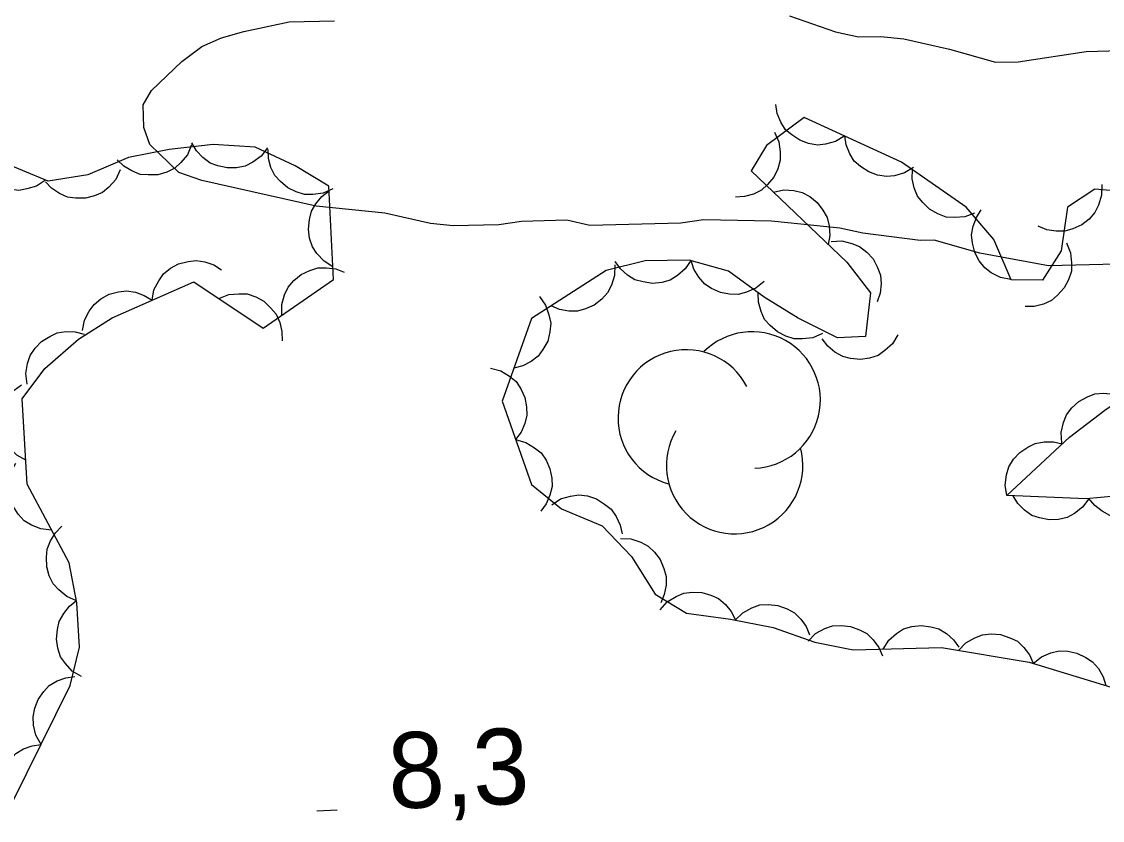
# Model space of a CAD drawing. Extents: x 336540 to 340074, y 5572036 to 5573747.
# Drawn here: x 337428.43 to 337471.2, y 5573461.53 to 5573493.12 of the extents above; entities that cross this region are included whole.
import ezdxf

# ---------------------------------------------------------------- set-up
doc = ezdxf.new("R2010")
doc.units = 0
for name, color, linetype in [('Niveau 2', 7, 'Continuous'), ('Niveau 3', 7, 'Continuous'), ('Niveau 44', 7, 'Continuous')]:
    doc.layers.add(name, color=color, linetype=linetype)

msp = doc.modelspace()

# ---------------------------------------------------------------- linework, layer by layer
at = {"layer": 'Niveau 2'}
for points in [[(337458.82, 5573493.36), (337460.63, 5573492.72), (337461.54, 5573492.52), (337462.43, 5573492.54), (337463.34, 5573492.45), (337465.15, 5573492.04), (337466.96, 5573491.52), (337467.86, 5573491.54), (337470.55, 5573491.94), (337472.35, 5573491.99)], [(337436.34, 5573492.49), (337437.23, 5573492.74), (337439.02, 5573493.12), (337440.82, 5573493.16)], [(337471.76, 5573483.53), (337469.06, 5573483.46), (337466.35, 5573483.96), (337464.54, 5573484.48), (337463.98, 5573484.47), (337461.72, 5573484.75), (337460.81, 5573484.96), (337458.11, 5573485.23), (337455.41, 5573485.28), (337454.51, 5573485.15), (337450.91, 5573485.06), (337450.01, 5573485.27), (337448.21, 5573485.22), (337447.31, 5573485.09), (337445.51, 5573485.05), (337444.61, 5573485.14), (337442.8, 5573485.55), (337440.09, 5573485.82), (337435.57, 5573486.84), (337434.66, 5573487.16), (337433.51, 5573488.26), (337433.27, 5573488.93), (337433.25, 5573489.83), (337433.57, 5573490.4), (337434.78, 5573491.55), (337435.56, 5573492.14), (337436.34, 5573492.49)]]:
    msp.add_lwpolyline(points, dxfattribs=at)
at = {"layer": 'Niveau 3'}
msp.add_line((337440.12, 5573461.9), (337440.92, 5573461.94), dxfattribs=at)
at = {"layer": 'Niveau 44'}
for points in [[(337461, 5573488.6), (337460.64, 5573488.38), (337460.24, 5573488.28), (337459.92, 5573488.24), (337459.57, 5573488.3), (337459.22, 5573488.43), (337458.91, 5573488.64), (337458.66, 5573488.85), (337458.47, 5573489.15), (337458.33, 5573489.49), (337458.27, 5573489.85)], [(337474.29, 5573486.21), (337470.9, 5573486.5), (337469.82, 5573485.79), (337469.57, 5573484.06), (337468.82, 5573482.9), (337467.58, 5573482.91), (337466.9, 5573484.51), (337465.81, 5573485.78), (337463.25, 5573487.57), (337459.4, 5573489.33), (337457.9, 5573488.22), (337457.3, 5573487.22), (337461.09, 5573483.61), (337462.02, 5573482.39), (337461.82, 5573480.67), (337460.72, 5573480.61), (337459.16, 5573481.39), (337457.82, 5573482.23), (337456.4, 5573483.25), (337454.85, 5573483.69), (337453.1, 5573483.66), (337451.56, 5573483.28), (337448.61, 5573481.38), (337447.45, 5573478.11), (337448.61, 5573474.81), (337449.79, 5573473.85), (337451.41, 5573473.18), (337452.57, 5573471.97), (337453.5, 5573470.48), (337454.74, 5573469.72), (337456.48, 5573469.49), (337458.17, 5573469.15), (337459.82, 5573468.57), (337461.34, 5573468.27), (337464.83, 5573468.36), (337468.3, 5573467.78), (337471.54, 5573466.8)], [(337458.22, 5573488.75), (337458.4, 5573488.37), (337458.45, 5573487.97), (337458.45, 5573487.64), (337458.36, 5573487.3), (337458.2, 5573486.97), (337457.95, 5573486.68), (337457.71, 5573486.46), (337457.39, 5573486.3), (337457.04, 5573486.2), (337456.68, 5573486.18)], [(337463.72, 5573487.35), (337463.37, 5573487.14), (337462.97, 5573487.03), (337462.65, 5573487), (337462.3, 5573487.05), (337461.95, 5573487.18), (337461.63, 5573487.39), (337461.38, 5573487.6), (337461.2, 5573487.9), (337461.06, 5573488.25), (337461, 5573488.6)], [(337428.08, 5573462.24), (337430.36, 5573466.86), (337430.73, 5573468.38), (337430.62, 5573470.13), (337430.31, 5573471.72), (337428.65, 5573474.82), (337428.46, 5573478.2), (337429.36, 5573479.4), (337430.68, 5573480.56), (337432.02, 5573481.41), (337435.25, 5573482.83), (337437.99, 5573481), (337440.78, 5573482.92), (337440.59, 5573486.61), (337439.26, 5573487.42), (337437.67, 5573488.16), (337436.01, 5573488.27), (337434.27, 5573488.07), (337432.66, 5573487.75), (337431.06, 5573487.06), (337429.48, 5573486.81), (337426.42, 5573488.08)], [(337435.16, 5573488.25), (337435, 5573487.86), (337434.74, 5573487.55), (337434.5, 5573487.33), (337434.18, 5573487.17), (337433.83, 5573487.07), (337433.44, 5573487.06), (337433.12, 5573487.08), (337432.79, 5573487.22), (337432.48, 5573487.41), (337432.22, 5573487.66)], [(337438.16, 5573488.13), (337437.91, 5573487.8), (337437.58, 5573487.56), (337437.28, 5573487.41), (337436.94, 5573487.34), (337436.57, 5573487.34), (337436.2, 5573487.42), (337435.89, 5573487.53), (337435.61, 5573487.75), (337435.35, 5573488.01), (337435.17, 5573488.33)], [(337440.75, 5573486.51), (337440.37, 5573486.34), (337439.96, 5573486.29), (337439.63, 5573486.29), (337439.3, 5573486.39), (337438.97, 5573486.55), (337438.68, 5573486.8), (337438.45, 5573487.04), (337438.3, 5573487.36), (337438.2, 5573487.71), (337438.19, 5573488.07)], [(337429.38, 5573486.85), (337429.03, 5573486.62), (337428.64, 5573486.51), (337428.32, 5573486.45), (337427.97, 5573486.5), (337427.62, 5573486.61), (337427.29, 5573486.82), (337427.04, 5573487.02), (337426.84, 5573487.31), (337426.68, 5573487.65), (337426.61, 5573488)], [(337432.34, 5573487.26), (337432.16, 5573486.88), (337431.89, 5573486.58), (337431.64, 5573486.37), (337431.32, 5573486.23), (337430.96, 5573486.14), (337430.57, 5573486.14), (337430.25, 5573486.18), (337429.93, 5573486.32), (337429.62, 5573486.53), (337429.38, 5573486.79)], [(337466.14, 5573485.55), (337465.75, 5573485.4), (337465.34, 5573485.37), (337465.01, 5573485.39), (337464.68, 5573485.52), (337464.36, 5573485.7), (337464.09, 5573485.97), (337463.88, 5573486.22), (337463.75, 5573486.55), (337463.67, 5573486.91), (337463.68, 5573487.27)], [(337440.75, 5573483.43), (337440.4, 5573483.65), (337440.12, 5573483.95), (337439.94, 5573484.22), (337439.83, 5573484.56), (337439.78, 5573484.92), (337439.82, 5573485.3), (337439.9, 5573485.62), (337440.07, 5573485.92), (337440.31, 5573486.21), (337440.6, 5573486.43)], [(337458.18, 5573486.38), (337458.59, 5573486.47), (337458.99, 5573486.44), (337459.32, 5573486.37), (337459.62, 5573486.2), (337459.91, 5573485.97), (337460.14, 5573485.66), (337460.31, 5573485.38), (337460.39, 5573485.04), (337460.41, 5573484.67), (337460.35, 5573484.31)], [(337471.17, 5573486.68), (337471.16, 5573486.26), (337471.04, 5573485.87), (337470.9, 5573485.57), (337470.67, 5573485.31), (337470.38, 5573485.08), (337470.02, 5573484.93), (337469.71, 5573484.83), (337469.36, 5573484.83), (337469, 5573484.89), (337468.66, 5573485.03)], [(337467.57, 5573482.92), (337467.16, 5573483), (337466.8, 5573483.19), (337466.54, 5573483.39), (337466.32, 5573483.66), (337466.15, 5573483.99), (337466.06, 5573484.36), (337466.02, 5573484.69), (337466.08, 5573485.03), (337466.21, 5573485.38), (337466.4, 5573485.68)], [(337460.47, 5573484.42), (337460.89, 5573484.45), (337461.28, 5573484.35), (337461.59, 5573484.23), (337461.87, 5573484.01), (337462.12, 5573483.74), (337462.3, 5573483.4), (337462.42, 5573483.1), (337462.44, 5573482.75), (337462.4, 5573482.38), (337462.29, 5573482.04)], [(337469.77, 5573484.37), (337469.93, 5573483.98), (337469.97, 5573483.58), (337469.97, 5573483.25), (337469.86, 5573482.91), (337469.68, 5573482.59), (337469.42, 5573482.3), (337469.18, 5573482.09), (337468.86, 5573481.95), (337468.5, 5573481.85), (337468.14, 5573481.85)], [(337433.6, 5573482.1), (337433.67, 5573482.51), (337433.86, 5573482.87), (337434.05, 5573483.15), (337434.32, 5573483.37), (337434.64, 5573483.54), (337435.02, 5573483.64), (337435.34, 5573483.68), (337435.69, 5573483.62), (337436.04, 5573483.5), (337436.34, 5573483.31)], [(337438.73, 5573481.51), (337438.73, 5573481.93), (337438.84, 5573482.32), (337438.98, 5573482.62), (337439.2, 5573482.88), (337439.49, 5573483.12), (337439.84, 5573483.28), (337440.15, 5573483.39), (337440.5, 5573483.39), (337440.87, 5573483.34), (337441.2, 5573483.21)], [(337451.9, 5573483.5), (337451.89, 5573483.08), (337451.77, 5573482.7), (337451.62, 5573482.4), (337451.39, 5573482.14), (337451.09, 5573481.91), (337450.74, 5573481.76), (337450.43, 5573481.67), (337450.08, 5573481.67), (337449.71, 5573481.74), (337449.38, 5573481.88)], [(337454.92, 5573483.69), (337454.69, 5573483.34), (337454.38, 5573483.08), (337454.1, 5573482.9), (337453.77, 5573482.81), (337453.4, 5573482.77), (337453.02, 5573482.83), (337452.7, 5573482.91), (337452.41, 5573483.1), (337452.13, 5573483.35), (337451.92, 5573483.64)], [(337457.81, 5573482.85), (337457.49, 5573482.58), (337457.11, 5573482.42), (337456.79, 5573482.33), (337456.44, 5573482.34), (337456.08, 5573482.41), (337455.73, 5573482.57), (337455.46, 5573482.74), (337455.23, 5573483.01), (337455.03, 5573483.33), (337454.92, 5573483.67)], [(337430.85, 5573480.9), (337430.92, 5573481.31), (337431.11, 5573481.67), (337431.3, 5573481.94), (337431.57, 5573482.16), (337431.9, 5573482.34), (337432.27, 5573482.43), (337432.59, 5573482.47), (337432.94, 5573482.42), (337433.29, 5573482.29), (337433.6, 5573482.1)], [(337436.24, 5573482.17), (337436.63, 5573482.33), (337437.03, 5573482.36), (337437.36, 5573482.35), (337437.7, 5573482.24), (337438.02, 5573482.06), (337438.3, 5573481.79), (337438.51, 5573481.55), (337438.65, 5573481.22), (337438.73, 5573480.86), (337438.74, 5573480.5)], [(337448.92, 5573482.25), (337449.16, 5573481.91), (337449.3, 5573481.53), (337449.37, 5573481.2), (337449.34, 5573480.85), (337449.25, 5573480.49), (337449.06, 5573480.16), (337448.87, 5573479.89), (337448.59, 5573479.68), (337448.26, 5573479.51), (337447.91, 5573479.42)], [(337460.12, 5573480.79), (337459.74, 5573480.62), (337459.33, 5573480.57), (337459, 5573480.57), (337458.67, 5573480.68), (337458.34, 5573480.85), (337458.05, 5573481.1), (337457.83, 5573481.34), (337457.69, 5573481.66), (337457.59, 5573482.02), (337457.58, 5573482.38)], [(337467.41, 5573474.38), (337469.9, 5573476.69), (337471.29, 5573477.76), (337472.57, 5573478.61), (337476.19, 5573479.17), (337479.48, 5573478.82), (337479.6, 5573479.9), (337479.08, 5573481.95), (337482.54, 5573482.05), (337485.86, 5573481.56), (337489.17, 5573480.37), (337489.55, 5573479.03), (337489.38, 5573477.35), (337487.74, 5573476.74), (337486.19, 5573476.27), (337482.74, 5573475.88), (337478.69, 5573470.12), (337476.13, 5573472), (337473.95, 5573474.56), (337470.55, 5573474.25), (337467.41, 5573474.38)], [(337428.66, 5573478.78), (337428.6, 5573479.2), (337428.67, 5573479.6), (337428.77, 5573479.91), (337428.97, 5573480.21), (337429.22, 5573480.47), (337429.55, 5573480.67), (337429.84, 5573480.81), (337430.19, 5573480.86), (337430.56, 5573480.85), (337430.91, 5573480.76)], [(337463.1, 5573480.74), (337462.89, 5573480.38), (337462.59, 5573480.11), (337462.32, 5573479.92), (337461.98, 5573479.81), (337461.62, 5573479.76), (337461.23, 5573479.8), (337460.92, 5573479.88), (337460.61, 5573480.05), (337460.33, 5573480.29), (337460.11, 5573480.58)], [(337446.99, 5573479.42), (337447.39, 5573479.31), (337447.74, 5573479.1), (337448, 5573478.89), (337448.19, 5573478.6), (337448.35, 5573478.26), (337448.41, 5573477.89), (337448.43, 5573477.56), (337448.35, 5573477.22), (337448.2, 5573476.88), (337447.98, 5573476.59)], [(337428.6, 5573475.77), (337428.24, 5573475.98), (337427.96, 5573476.28), (337427.78, 5573476.56), (337427.67, 5573476.89), (337427.62, 5573477.26), (337427.66, 5573477.64), (337427.73, 5573477.96), (337427.91, 5573478.26), (337428.14, 5573478.55), (337428.43, 5573478.76)], [(337469.59, 5573476.45), (337469.56, 5573476.87), (337469.65, 5573477.26), (337469.77, 5573477.57), (337469.99, 5573477.85), (337470.26, 5573478.1), (337470.6, 5573478.28), (337470.9, 5573478.4), (337471.25, 5573478.42), (337471.62, 5573478.39), (337471.96, 5573478.28)], [(337447.98, 5573476.59), (337448.39, 5573476.48), (337448.73, 5573476.27), (337448.99, 5573476.06), (337449.19, 5573475.77), (337449.34, 5573475.43), (337449.41, 5573475.06), (337449.43, 5573474.73), (337449.34, 5573474.39), (337449.19, 5573474.05), (337448.98, 5573473.76)], [(337467.41, 5573474.38), (337467.35, 5573474.79), (337467.4, 5573475.2), (337467.49, 5573475.51), (337467.68, 5573475.81), (337467.93, 5573476.08), (337468.25, 5573476.29), (337468.54, 5573476.44), (337468.89, 5573476.5), (337469.26, 5573476.5), (337469.61, 5573476.42)], [(337429.62, 5573473.01), (337429.2, 5573473.06), (337428.83, 5573473.21), (337428.54, 5573473.38), (337428.3, 5573473.64), (337428.1, 5573473.95), (337427.98, 5573474.31), (337427.91, 5573474.63), (337427.94, 5573474.98), (337428.03, 5573475.34), (337428.2, 5573475.66)], [(337449.41, 5573474.01), (337449.76, 5573474.24), (337450.15, 5573474.35), (337450.48, 5573474.4), (337450.83, 5573474.36), (337451.18, 5573474.25), (337451.5, 5573474.04), (337451.76, 5573473.84), (337451.96, 5573473.55), (337452.11, 5573473.21), (337452.19, 5573472.86)], [(337473.65, 5573474.53), (337473.45, 5573474.17), (337473.16, 5573473.88), (337472.89, 5573473.69), (337472.56, 5573473.57), (337472.2, 5573473.5), (337471.81, 5573473.53), (337471.49, 5573473.59), (337471.18, 5573473.76), (337470.89, 5573473.98), (337470.66, 5573474.26)], [(337470.66, 5573474.25), (337470.41, 5573473.91), (337470.09, 5573473.67), (337469.8, 5573473.51), (337469.46, 5573473.43), (337469.09, 5573473.41), (337468.71, 5573473.49), (337468.4, 5573473.59), (337468.12, 5573473.8), (337467.85, 5573474.06), (337467.66, 5573474.37)], [(337430.6, 5573470.21), (337430.22, 5573470.38), (337429.91, 5573470.64), (337429.68, 5573470.88), (337429.53, 5573471.2), (337429.43, 5573471.55), (337429.42, 5573471.94), (337429.45, 5573472.26), (337429.58, 5573472.59), (337429.78, 5573472.9), (337430.03, 5573473.16)], [(337452.13, 5573472.68), (337452.54, 5573472.66), (337452.93, 5573472.53), (337453.22, 5573472.38), (337453.48, 5573472.14), (337453.7, 5573471.85), (337453.85, 5573471.49), (337453.94, 5573471.18), (337453.93, 5573470.83), (337453.86, 5573470.46), (337453.72, 5573470.13)], [(337453.7, 5573469.86), (337453.98, 5573470.17), (337454.33, 5573470.38), (337454.63, 5573470.52), (337454.98, 5573470.56), (337455.35, 5573470.54), (337455.71, 5573470.43), (337456.01, 5573470.3), (337456.28, 5573470.07), (337456.51, 5573469.79), (337456.68, 5573469.46)], [(337430.8, 5573467.22), (337430.44, 5573467.43), (337430.17, 5573467.73), (337429.98, 5573468), (337429.87, 5573468.34), (337429.81, 5573468.7), (337429.85, 5573469.08), (337429.92, 5573469.4), (337430.1, 5573469.71), (337430.33, 5573470), (337430.61, 5573470.22)], [(337456.67, 5573469.45), (337456.97, 5573469.74), (337457.33, 5573469.93), (337457.64, 5573470.05), (337457.99, 5573470.07), (337458.36, 5573470.03), (337458.72, 5573469.89), (337459.01, 5573469.74), (337459.26, 5573469.49), (337459.48, 5573469.19), (337459.61, 5573468.86)], [(337459.55, 5573468.62), (337459.85, 5573468.92), (337460.21, 5573469.11), (337460.52, 5573469.22), (337460.87, 5573469.24), (337461.23, 5573469.2), (337461.59, 5573469.07), (337461.88, 5573468.92), (337462.13, 5573468.67), (337462.35, 5573468.37), (337462.49, 5573468.04)], [(337462.52, 5573468.3), (337462.74, 5573468.65), (337463.05, 5573468.92), (337463.33, 5573469.1), (337463.66, 5573469.19), (337464.03, 5573469.24), (337464.41, 5573469.18), (337464.73, 5573469.1), (337465.03, 5573468.92), (337465.3, 5573468.67), (337465.51, 5573468.38)], [(337465.5, 5573468.25), (337465.79, 5573468.55), (337466.15, 5573468.75), (337466.45, 5573468.87), (337466.8, 5573468.91), (337467.17, 5573468.88), (337467.53, 5573468.75), (337467.83, 5573468.61), (337468.09, 5573468.37), (337468.31, 5573468.08), (337468.46, 5573467.75)], [(337468.46, 5573467.73), (337468.78, 5573468), (337469.16, 5573468.15), (337469.48, 5573468.23), (337469.83, 5573468.22), (337470.19, 5573468.14), (337470.54, 5573467.97), (337470.81, 5573467.8), (337471.04, 5573467.53), (337471.22, 5573467.21), (337471.33, 5573466.86)], [(337429.21, 5573464.53), (337429, 5573464.9), (337428.91, 5573465.29), (337428.89, 5573465.62), (337428.96, 5573465.97), (337429.09, 5573466.31), (337429.31, 5573466.62), (337429.53, 5573466.86), (337429.84, 5573467.04), (337430.18, 5573467.17), (337430.54, 5573467.22)], [(337427.88, 5573461.84), (337427.68, 5573462.2), (337427.59, 5573462.6), (337427.56, 5573462.93), (337427.63, 5573463.28), (337427.76, 5573463.62), (337427.99, 5573463.93), (337428.2, 5573464.17), (337428.51, 5573464.35), (337428.85, 5573464.48), (337429.21, 5573464.53)]]:
    msp.add_lwpolyline(points, dxfattribs=at)
for centre, start, end in [((337457.336, 5573478.157), 272.2114, 134.8957), ((337454.731, 5573477.446), 27.5437, 255.0008), ((337456.645, 5573475.562), 149.3899, 15.0785)]:
    msp.add_arc(centre, 2.7, start, end, dxfattribs=at)

# ---------------------------------------------------------------- texts
at = {"layer": 'Niveau 3'}
msp.add_text('8,3    ', height=2.9999, rotation=2.2763, dxfattribs=at).set_placement((337442.99, 5573461.98))

doc.saveas('drawing.dxf')
